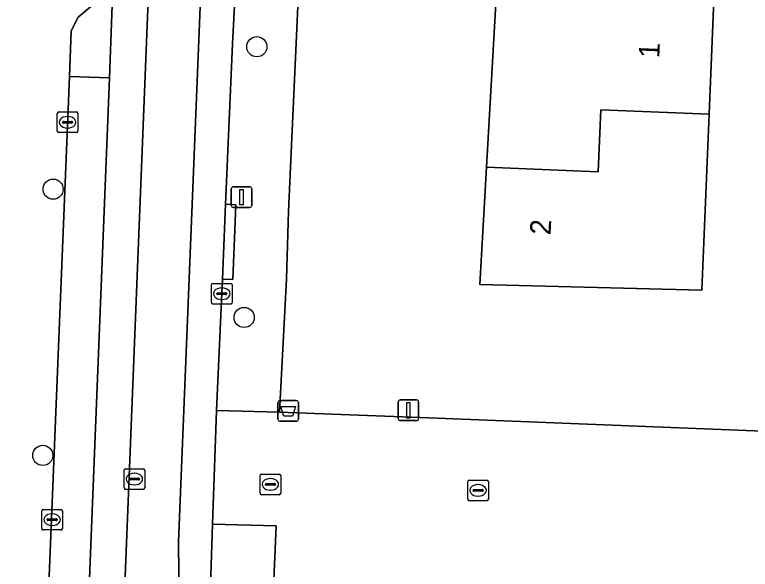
# Model space of a CAD drawing. Extents: x 160786 to 161429, y 386828 to 387485.
# Drawn here: x 160979.94 to 161015.57, y 386964.94 to 386991.82 of the extents above; entities that cross this region are included whole.
import ezdxf

# ---------------------------------------------------------------- set-up
doc = ezdxf.new("R2010")
doc.units = 0
for name, color, linetype in [('IMGEO_Afvalbak', 7, 'Continuous'), ('IMGEO_Boom', 7, 'Continuous'), ('IMGEO_Erf', 7, 'Continuous'), ('IMGEO_Kolk', 7, 'Continuous'), ('IMGEO_Lichtmast', 7, 'Continuous'), ('IMGEO_Pand', 7, 'Continuous'), ('IMGEO_Pand_nummerreeks', 7, 'Continuous'), ('IMGEO_Parkeervlak_gesloten', 7, 'Continuous'), ('IMGEO_Rijbaan_lokaal_gesloten', 7, 'Continuous'), ('IMGEO_Rijbaan_lokaal_open', 7, 'Continuous'), ('IMGEO_Rioolput', 7, 'Continuous'), ('IMGEO_Voetpad_open', 7, 'Continuous')]:
    doc.layers.add(name, color=color, linetype=linetype)

msp = doc.modelspace()

# ---------------------------------------------------------------- linework, layer by layer
at = {"layer": 'IMGEO_Afvalbak'}
for p, q in [((160992.693, 386972.218), (160992.693, 386973.018)), ((160992.693, 386973.018), (160992.693, 386972.218)), ((160992.793, 386973.118), (160993.583, 386973.118)), ((160993.583, 386973.118), (160992.793, 386973.118)), ((160993.683, 386973.018), (160993.683, 386972.218)), ((160993.683, 386972.218), (160993.683, 386973.018)), ((160993.583, 386972.118), (160992.793, 386972.118)), ((160992.793, 386972.118), (160993.583, 386972.118))]:
    msp.add_line(p, q, dxfattribs=at)
msp.add_lwpolyline([(160992.836, 386972.832), (160993.54, 386972.832), (160993.391, 386972.362), (160992.985, 386972.362), (160992.836, 386972.832)], dxfattribs=at)
for centre, start, end in [((160992.793, 386973.018), 90, 180), ((160992.793, 386973.018), 90, 180), ((160993.583, 386973.018), 0, 90), ((160993.583, 386973.018), 360, 90), ((160992.793, 386972.218), 180, 270), ((160992.793, 386972.218), 180, 270), ((160993.583, 386972.218), 270, 0), ((160993.583, 386972.218), 270, 0)]:
    msp.add_arc(centre, 0.1, start, end, dxfattribs=at)
at = {"layer": 'IMGEO_Boom'}
for centre in [(160991.67, 386990.265), (160981.801, 386983.363), (160991.054, 386977.146), (160981.3, 386970.46)]:
    msp.add_circle(centre, 0.489, dxfattribs=at)
at = {"layer": 'IMGEO_Erf'}
for points in [[(160996.149, 387047.763), (160995.983, 387043.78), (160998.099, 387043.66), (160997.963, 387041.256), (160995.847, 387041.376), (160994.481, 387010.339), (160994.189, 387003.929), (160993.202, 386982.303), (160993.114, 386978.998), (160992.771, 386972.563), (161000, 386972.277), (161016.581, 386971.618), (161019.278, 386971.511), (161022.276, 386971.392), (161023.031, 386988.788)], [(161014.972, 387020.637), (161014.742, 387015.108), (161014.388, 387006.581), (161014.115, 387000), (161014.034, 386998.055), (161013.804, 386992.526), (161013.575, 386986.995), (161013.22, 386978.46), (161002.474, 386978.748), (161002.796, 386984.426), (161003.279, 386992.949), (161003.678, 387000), (161003.737, 387001.47), (161003.959, 387007), (161004.181, 387012.53), (161004.523, 387021.057)]]:
    msp.add_lwpolyline(points, dxfattribs=at)
at = {"layer": 'IMGEO_Kolk'}
for p, q in [((160982, 386986.179), (160982, 386987.031)), ((160982.075, 386987.105), (160982.927, 386987.105)), ((160982.488, 386986.885), (160982.513, 386986.885)), ((160983.001, 386987.031), (160983.001, 386986.179)), ((160982.259, 386986.599), (160982.259, 386986.611)), ((160982.697, 386986.562), (160982.299, 386986.562)), ((160982.302, 386986.648), (160982.7, 386986.648)), ((160982.743, 386986.611), (160982.743, 386986.599)), ((160982.511, 386986.325), (160982.486, 386986.325)), ((160982.927, 386986.105), (160982.075, 386986.105)), ((160989.472, 386977.868), (160989.472, 386978.72)), ((160989.547, 386978.794), (160990.399, 386978.794)), ((160990.473, 386978.72), (160990.473, 386977.868)), ((160989.731, 386978.288), (160989.731, 386978.3)), ((160989.774, 386978.337), (160990.172, 386978.337)), ((160989.96, 386978.574), (160989.985, 386978.574)), ((160990.215, 386978.3), (160990.215, 386978.288)), ((160990.169, 386978.251), (160989.771, 386978.251)), ((160989.983, 386978.014), (160989.958, 386978.014)), ((160990.399, 386977.794), (160989.547, 386977.794)), ((161001.885, 386968.338), (161001.885, 386969.19)), ((161001.96, 386969.264), (161002.812, 386969.264)), ((161002.373, 386969.044), (161002.398, 386969.044)), ((161002.886, 386969.19), (161002.886, 386968.338)), ((161002.144, 386968.758), (161002.144, 386968.77)), ((161002.582, 386968.721), (161002.184, 386968.721)), ((161002.187, 386968.807), (161002.585, 386968.807)), ((161002.628, 386968.77), (161002.628, 386968.758)), ((161002.396, 386968.484), (161002.371, 386968.484)), ((161002.812, 386968.264), (161001.96, 386968.264)), ((160981.249, 386966.919), (160981.249, 386967.771)), ((160981.324, 386967.845), (160982.176, 386967.845)), ((160981.737, 386967.625), (160981.762, 386967.625)), ((160982.25, 386967.771), (160982.25, 386966.919)), ((160981.508, 386967.339), (160981.508, 386967.351)), ((160981.946, 386967.302), (160981.548, 386967.302)), ((160981.551, 386967.388), (160981.949, 386967.388)), ((160981.992, 386967.351), (160981.992, 386967.339)), ((160981.76, 386967.065), (160981.735, 386967.065)), ((160982.176, 386966.845), (160981.324, 386966.845))]:
    msp.add_line(p, q, dxfattribs=at)
for points in [[(160982, 386986.179), (160982, 386987.031)], [(160982.075, 386987.105), (160982.927, 386987.105)], [(160983.001, 386987.031), (160983.001, 386986.179)], [(160982.927, 386986.105), (160982.075, 386986.105)], [(160989.472, 386977.868), (160989.472, 386978.72)], [(160989.547, 386978.794), (160990.399, 386978.794)], [(160990.473, 386978.72), (160990.473, 386977.868)], [(160990.399, 386977.794), (160989.547, 386977.794)], [(161001.885, 386968.338), (161001.885, 386969.19)], [(161001.96, 386969.264), (161002.812, 386969.264)], [(161002.886, 386969.19), (161002.886, 386968.338)], [(161002.812, 386968.264), (161001.96, 386968.264)], [(160981.249, 386966.919), (160981.249, 386967.771)], [(160981.324, 386967.845), (160982.176, 386967.845)], [(160982.25, 386967.771), (160982.25, 386966.919)], [(160982.176, 386966.845), (160981.324, 386966.845)]]:
    msp.add_lwpolyline(points, dxfattribs=at)
for centre, radius, start, end in [((160982.077, 386987.029), 0.0765, 91.552, 178.448), ((160982.077, 386987.029), 0.0765, 91.552, 178.448), ((160982.925, 386987.029), 0.0765, 1.552, 88.448), ((160982.925, 386987.029), 0.0765, 1.552, 88.448), ((160982.299, 386986.608), 0.0403, 85.8775, 175.7526), ((160982.296, 386986.598), 0.0366, 178.938, 274.7102), ((160982.7, 386986.605), 0.043, 264.8664, 352.4533), ((160982.704, 386986.61), 0.0386, 1.7309, 96.639), ((160982.077, 386986.181), 0.0765, 181.552, 268.448), ((160982.077, 386986.181), 0.0765, 181.552, 268.448), ((160982.925, 386986.181), 0.0765, 271.552, 358.448), ((160982.925, 386986.181), 0.0765, 271.552, 358.448), ((160989.549, 386978.718), 0.0765, 91.552, 178.448), ((160989.549, 386978.718), 0.0765, 91.552, 178.448), ((160990.397, 386978.718), 0.0765, 1.552, 88.448), ((160990.397, 386978.718), 0.0765, 1.552, 88.448), ((160989.771, 386978.297), 0.0403, 85.8775, 175.7526), ((160990.176, 386978.299), 0.0386, 1.7309, 96.639), ((160989.768, 386978.287), 0.0366, 178.938, 274.7102), ((160990.172, 386978.294), 0.043, 264.8664, 352.4533), ((160989.549, 386977.87), 0.0765, 181.552, 268.448), ((160989.549, 386977.87), 0.0765, 181.552, 268.448), ((160990.397, 386977.87), 0.0765, 271.552, 358.448), ((160990.397, 386977.87), 0.0765, 271.552, 358.448), ((161001.962, 386969.188), 0.0765, 91.552, 178.448), ((161001.962, 386969.188), 0.0765, 91.552, 178.448), ((161002.81, 386969.188), 0.0765, 1.552, 88.448), ((161002.81, 386969.188), 0.0765, 1.552, 88.448), ((161002.184, 386968.767), 0.0403, 85.8775, 175.7526), ((161002.181, 386968.757), 0.0366, 178.938, 274.7102), ((161002.585, 386968.764), 0.043, 264.8664, 352.4533), ((161002.589, 386968.769), 0.0386, 1.7309, 96.639), ((161001.962, 386968.34), 0.0765, 181.552, 268.448), ((161001.962, 386968.34), 0.0765, 181.552, 268.448), ((161002.81, 386968.34), 0.0765, 271.552, 358.448), ((161002.81, 386968.34), 0.0765, 271.552, 358.448), ((160981.326, 386967.769), 0.0765, 91.552, 178.448), ((160981.326, 386967.769), 0.0765, 91.552, 178.448), ((160982.174, 386967.769), 0.0765, 1.552, 88.448), ((160982.174, 386967.769), 0.0765, 1.552, 88.448), ((160981.548, 386967.348), 0.0403, 85.8775, 175.7526), ((160981.545, 386967.338), 0.0366, 178.938, 274.7102), ((160981.949, 386967.345), 0.043, 264.8664, 352.4533), ((160981.953, 386967.35), 0.0386, 1.7309, 96.639), ((160981.326, 386966.921), 0.0765, 181.552, 268.448), ((160981.326, 386966.921), 0.0765, 181.552, 268.448), ((160982.174, 386966.921), 0.0765, 271.552, 358.448), ((160982.174, 386966.921), 0.0765, 271.552, 358.448)]:
    msp.add_arc(centre, radius, start, end, dxfattribs=at)
for centre, major_axis, ratio, start_param, end_param in [((160982.487, 386986.605), (-0.387, 0.002), 0.722429, 4.712389, 7.853982), ((160982.512, 386986.605), (-0.39, 0.002), 0.717154, 1.570796, 4.712389), ((160989.959, 386978.294), (-0.387, 0.002), 0.722429, 4.712389, 7.853982), ((160989.984, 386978.294), (-0.39, 0.002), 0.717154, 1.570796, 4.712389), ((161002.372, 386968.764), (-0.387, 0.002), 0.722429, 4.712389, 7.853982), ((161002.397, 386968.764), (-0.39, 0.002), 0.717154, 1.570796, 4.712389), ((160981.736, 386967.345), (-0.387, 0.002), 0.722429, 4.712389, 7.853982), ((160981.761, 386967.345), (-0.39, 0.002), 0.717154, 1.570796, 4.712389)]:
    msp.add_ellipse(centre, major_axis=major_axis, ratio=ratio, start_param=start_param, end_param=end_param, dxfattribs=at)
at = {"layer": 'IMGEO_Lichtmast'}
for p, q in [((160990.43, 386982.576), (160990.43, 386983.376)), ((160990.43, 386983.376), (160990.43, 386982.576)), ((160990.53, 386983.476), (160991.32, 386983.476)), ((160991.32, 386983.476), (160990.53, 386983.476)), ((160991.42, 386983.376), (160991.42, 386982.576)), ((160991.42, 386982.576), (160991.42, 386983.376)), ((160991.32, 386982.476), (160990.53, 386982.476)), ((160990.53, 386982.476), (160991.32, 386982.476)), ((160998.517, 386972.246), (160998.517, 386973.046)), ((160998.517, 386973.046), (160998.517, 386972.246)), ((160998.617, 386973.146), (160999.407, 386973.146)), ((160999.407, 386973.146), (160998.617, 386973.146)), ((160999.507, 386973.046), (160999.507, 386972.246)), ((160999.507, 386972.246), (160999.507, 386973.046)), ((160999.407, 386972.146), (160998.617, 386972.146)), ((160998.617, 386972.146), (160999.407, 386972.146))]:
    msp.add_line(p, q, dxfattribs=at)
for points in [[(160990.85, 386983.351), (160991, 386983.351), (160991, 386982.601), (160990.85, 386982.601), (160990.85, 386983.351)], [(160998.937, 386973.021), (160999.087, 386973.021), (160999.087, 386972.271), (160998.937, 386972.271), (160998.937, 386973.021)]]:
    msp.add_lwpolyline(points, dxfattribs=at)
for centre, start, end in [((160990.53, 386983.376), 90, 180), ((160990.53, 386983.376), 90, 180), ((160991.32, 386983.376), 0, 90), ((160991.32, 386983.376), 360, 90), ((160990.53, 386982.576), 180, 270), ((160990.53, 386982.576), 180, 270), ((160991.32, 386982.576), 270, 0), ((160991.32, 386982.576), 270, 0), ((160998.617, 386973.046), 90, 180), ((160998.617, 386973.046), 90, 180), ((160999.407, 386973.046), 0, 90), ((160999.407, 386973.046), 360, 90), ((160998.617, 386972.246), 180, 270), ((160998.617, 386972.246), 180, 270), ((160999.407, 386972.246), 270, 0), ((160999.407, 386972.246), 270, 0)]:
    msp.add_arc(centre, 0.1, start, end, dxfattribs=at)
at = {"layer": 'IMGEO_Pand'}
for points in [[(161013.575, 386986.995), (161013.804, 386992.526), (161003.279, 386992.949), (161002.796, 386984.426), (161008.207, 386984.209), (161008.331, 386987.206)], [(161008.331, 386987.206), (161008.207, 386984.209), (161002.796, 386984.426), (161002.474, 386978.748), (161013.22, 386978.46), (161013.575, 386986.995)]]:
    msp.add_lwpolyline(points, close=True, dxfattribs=at)
at = {"layer": 'IMGEO_Parkeervlak_gesloten'}
for points in [[(160984.269, 386992.759), (160983.018, 386991.698), (160982.679, 386991.028), (160982.59, 386988.817), (160984.531, 386988.762), (160984.712, 386993.626)], [(160984.531, 386988.762), (160982.59, 386988.817), (160981.419, 386959.85)], [(160983.262, 386956.829), (160984.531, 386988.762)]]:
    msp.add_lwpolyline(points, dxfattribs=at)
at = {"layer": 'IMGEO_Rijbaan_lokaal_gesloten'}
for points in [[(160987.959, 386958.658), (160987.876, 386966.266), (160992.785, 387087.527), (160990.199, 387087.638), (160983.902, 386929.785), (160982.208, 386929.85), (160982.189, 386929.378), (160980.231, 386931.159), (160980.175, 386929.863), (160980.09, 386927.898), (160979.942, 386922.265), (160979.941, 386922.229), (160981.745, 386922.17)], [(160984.712, 386993.626), (160984.531, 386988.762), (160983.262, 386956.829), (160983.251, 386956.562), (160982.208, 386929.85), (160983.902, 386929.785), (160990.199, 387087.638)], [(160992.274, 387030.665), (160992.337, 387032.289), (160992.597, 387038.997), (160993.259, 387056.065), (160994.21, 387079.435), (160994.515, 387085.035), (160994.612, 387087.501), (160992.785, 387087.527), (160987.876, 386966.266), (160987.959, 386958.658)], [(160987.64, 386919.555), (160987.637, 386920.517), (160988.491, 386941.272), (160989.174, 386959.126), (160989.425, 386964.144), (160989.53, 386967.133), (160989.72, 386972.632), (160989.974, 386978.34), (160990.002, 386979.005), (160990.152, 386982.628), (160990.167, 386982.998), (160990.497, 386990.405), (160990.992, 387000), (160991.155, 387003.893), (160991.434, 387010.584), (160992.274, 387030.665)]]:
    msp.add_lwpolyline(points, dxfattribs=at)
at = {"layer": 'IMGEO_Rijbaan_lokaal_open'}
msp.add_lwpolyline([(161016.203, 386962.268), (161016.581, 386971.618), (161000, 386972.277), (160992.771, 386972.563), (160989.72, 386972.632), (160989.53, 386967.133), (160992.599, 386967.047), (160992.476, 386964.047)], dxfattribs=at)
at = {"layer": 'IMGEO_Rioolput'}
for p, q in [((160985.237, 386968.888), (160985.237, 386969.74)), ((160985.312, 386969.814), (160986.164, 386969.814)), ((160986.238, 386969.74), (160986.238, 386968.888)), ((160985.725, 386969.594), (160985.75, 386969.594)), ((160991.825, 386968.63), (160991.825, 386969.482)), ((160991.9, 386969.556), (160992.752, 386969.556)), ((160992.826, 386969.482), (160992.826, 386968.63)), ((160985.496, 386969.308), (160985.496, 386969.32)), ((160985.934, 386969.271), (160985.536, 386969.271)), ((160985.539, 386969.357), (160985.937, 386969.357)), ((160985.748, 386969.034), (160985.723, 386969.034)), ((160985.98, 386969.32), (160985.98, 386969.308)), ((160992.084, 386969.05), (160992.084, 386969.062)), ((160992.127, 386969.099), (160992.525, 386969.099)), ((160992.313, 386969.336), (160992.338, 386969.336)), ((160992.568, 386969.062), (160992.568, 386969.05)), ((160986.164, 386968.814), (160985.312, 386968.814)), ((160992.522, 386969.013), (160992.124, 386969.013)), ((160992.336, 386968.776), (160992.311, 386968.776)), ((160992.752, 386968.556), (160991.9, 386968.556))]:
    msp.add_line(p, q, dxfattribs=at)
for points in [[(160985.237, 386968.888), (160985.237, 386969.74)], [(160985.312, 386969.814), (160986.164, 386969.814)], [(160986.238, 386969.74), (160986.238, 386968.888)], [(160991.825, 386968.63), (160991.825, 386969.482)], [(160991.9, 386969.556), (160992.752, 386969.556)], [(160992.826, 386969.482), (160992.826, 386968.63)], [(160986.164, 386968.814), (160985.312, 386968.814)], [(160992.752, 386968.556), (160991.9, 386968.556)]]:
    msp.add_lwpolyline(points, dxfattribs=at)
for centre, radius, start, end in [((160985.314, 386969.738), 0.0765, 91.552, 178.448), ((160985.314, 386969.738), 0.0765, 91.552, 178.448), ((160986.162, 386969.738), 0.0765, 1.552, 88.448), ((160986.162, 386969.738), 0.0765, 1.552, 88.448), ((160991.902, 386969.48), 0.0765, 91.552, 178.448), ((160991.902, 386969.48), 0.0765, 91.552, 178.448), ((160992.75, 386969.48), 0.0765, 1.552, 88.448), ((160992.75, 386969.48), 0.0765, 1.552, 88.448), ((160985.536, 386969.317), 0.0403, 85.8775, 175.7526), ((160985.533, 386969.307), 0.0366, 178.938, 274.7102), ((160985.937, 386969.314), 0.043, 264.8664, 352.4533), ((160985.941, 386969.319), 0.0386, 1.7309, 96.639), ((160992.124, 386969.059), 0.0403, 85.8775, 175.7526), ((160992.121, 386969.049), 0.0366, 178.938, 274.7102), ((160992.525, 386969.056), 0.043, 264.8664, 352.4533), ((160992.529, 386969.061), 0.0386, 1.7309, 96.639), ((160985.314, 386968.89), 0.0765, 181.552, 268.448), ((160985.314, 386968.89), 0.0765, 181.552, 268.448), ((160986.162, 386968.89), 0.0765, 271.552, 358.448), ((160986.162, 386968.89), 0.0765, 271.552, 358.448), ((160991.902, 386968.632), 0.0765, 181.552, 268.448), ((160991.902, 386968.632), 0.0765, 181.552, 268.448), ((160992.75, 386968.632), 0.0765, 271.552, 358.448), ((160992.75, 386968.632), 0.0765, 271.552, 358.448)]:
    msp.add_arc(centre, radius, start, end, dxfattribs=at)
for centre, major_axis, ratio, start_param, end_param in [((160985.724, 386969.314), (-0.387, 0.002), 0.722429, 4.712389, 7.853982), ((160985.749, 386969.314), (-0.39, 0.002), 0.717154, 1.570796, 4.712389), ((160992.312, 386969.056), (-0.387, 0.002), 0.722429, 4.712389, 7.853982), ((160992.337, 386969.056), (-0.39, 0.002), 0.717154, 1.570796, 4.712389)]:
    msp.add_ellipse(centre, major_axis=major_axis, ratio=ratio, start_param=start_param, end_param=end_param, dxfattribs=at)
at = {"layer": 'IMGEO_Voetpad_open'}
for points in [[(160992.274, 387030.665), (160991.434, 387010.584), (160991.933, 387010.563), (160991.654, 387003.872), (160991.155, 387003.893), (160990.992, 387000), (160990.497, 386990.405), (160990.167, 386982.998), (160990.152, 386982.628), (160990.651, 386982.609), (160990.501, 386978.986), (160990.002, 386979.005), (160989.974, 386978.34), (160989.72, 386972.632), (160992.771, 386972.563), (160993.114, 386978.998), (160993.202, 386982.303), (160994.189, 387003.929), (160994.481, 387010.339), (160995.847, 387041.376)], [(160981.419, 386959.85), (160982.59, 386988.817), (160982.679, 386991.028), (160983.018, 386991.698), (160984.269, 386992.759)], [(160991.347, 386935.625), (160991.5, 386940.197), (160991.929, 386950.583), (160991.968, 386951.533), (160992.476, 386964.047), (160992.599, 386967.047), (160989.53, 386967.133), (160989.425, 386964.144), (160989.174, 386959.126), (160988.491, 386941.272), (160987.637, 386920.517), (160987.64, 386919.555)]]:
    msp.add_lwpolyline(points, dxfattribs=at)
msp.add_lwpolyline([(160990.152, 386982.628), (160990.002, 386979.005), (160990.501, 386978.986), (160990.651, 386982.609)], close=True, dxfattribs=at)

# ---------------------------------------------------------------- texts
at = {"layer": 'IMGEO_Pand_nummerreeks'}
for s, rotation, p in [('1', 87.6207, (161011.165, 386989.703)), ('2', 86.7575, (161005.894, 386981.125))]:
    msp.add_text(s, height=1, rotation=rotation, dxfattribs=at).set_placement(p)

doc.saveas('drawing.dxf')
